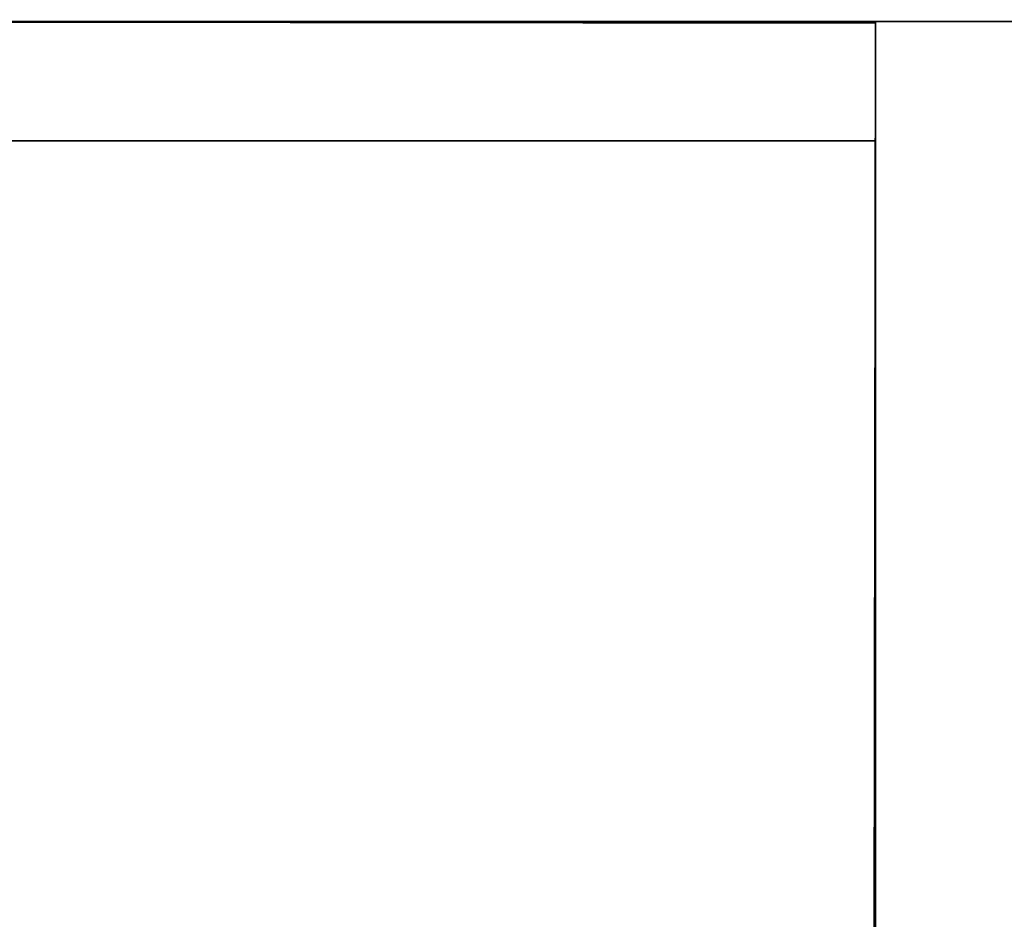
# Model space of a CAD drawing. Extents: x 413.3 to 457.5, y 5047.8 to 5050.
# Tile 611 of 656: x 447.4005 to 447.479, y 5049.9535 to 5050.0252. Entities that reach past the tile are written whole.
import ezdxf

# ---------------------------------------------------------------- set-up
doc = ezdxf.new("R2010")
doc.units = 0
doc.header["$LTSCALE"] = 150
doc.header["$MEASUREMENT"] = 0
doc.layers.add('3DFACE_SHAPE', color=7, linetype='CONTINUOUS')

msp = doc.modelspace()

# ---------------------------------------------------------------- linework, layer by layer
at = {"layer": '3DFACE_SHAPE', "color": 13}
for points, invisible_edges in [([(447.468689, 5050.024866), (447.26869, 5050.025153), (447.26554, 5047.825153)], 12), ([(447.26554, 5047.825153, -0.2), (447.26869, 5050.025153, -0.2), (447.465539, 5047.824866, -0.2)], 2), ([(447.468689, 5050.024866, -0.2), (447.26869, 5050.025153, -0.2), (447.371839, 5050.025005, -0.1905)], 14), ([(447.468689, 5050.024866), (447.365539, 5050.025014, -0.0095), (447.26869, 5050.025153)], 3), ([(447.26869, 5050.025153, -0.2), (447.468689, 5050.024866, -0.2), (447.465539, 5047.824866, -0.2)], 12), ([(447.465539, 5047.824866), (447.468689, 5050.024866), (447.26554, 5047.825153)], 2), ([(447.268689, 5050.025009, -2.5), (447.468689, 5050.025009, -2.5), (447.365539, 5050.015509, -2.5)], 14), ([(447.268689, 5050.025009, -0.2), (447.371839, 5050.015509, -0.2), (447.468689, 5050.025009, -0.2)], 3), ([(447.268689, 5050.025009, -2.5), (447.268689, 5050.025009, -0.2), (447.468689, 5050.025009, -2.5)], 2), ([(447.268689, 5050.025009, -0.2), (447.468689, 5050.025009, -0.2), (447.468689, 5050.025009, -2.5)], 12), ([(447.371839, 5050.025005, -0.0095), (447.365539, 5050.025014, -0.0095), (447.468689, 5050.024866)], 15), ([(447.365539, 5050.015509, -2.5), (447.468689, 5050.025009, -2.5), (447.371839, 5050.015509, -2.5)], 15), ([(447.368689, 5047.825005, -0.0095), (447.371839, 5050.025005, -0.0095), (447.465539, 5047.824866, -0.0095)], 2), ([(447.468689, 5050.024866, -0.1905), (447.371839, 5050.025005, -0.1905), (447.368689, 5047.825005, -0.1905)], 12), ([(447.465539, 5047.824866, -0.1905), (447.468689, 5050.024866, -0.1905), (447.368689, 5047.825005, -0.1905)], 2), ([(447.468689, 5050.025009, -2.5), (447.468689, 5050.015509, -2.5), (447.371839, 5050.015509, -2.5)], 12), ([(447.371839, 5050.015509, -0.2), (447.468689, 5050.015509, -0.2), (447.468689, 5050.025009, -0.2)], 12), ([(447.468689, 5050.024866, -0.1905), (447.468689, 5050.024866, -0.2), (447.371839, 5050.025005, -0.1905)], 2), ([(447.468689, 5050.024866, -0.0095), (447.371839, 5050.025005, -0.0095), (447.468689, 5050.024866)], 2), ([(447.371839, 5050.025005, -0.0095), (447.468689, 5050.024866, -0.0095), (447.465539, 5047.824866, -0.0095)], 12), ([(447.465539, 5047.824866, -0.0095), (447.468689, 5050.024866, -0.0095), (447.465539, 5047.824866)], 2), ([(447.468689, 5050.024866, -0.0095), (447.468689, 5050.024866), (447.465539, 5047.824866)], 12), ([(447.465539, 5047.824866, -0.2), (447.468689, 5050.024866, -0.2), (447.465539, 5047.824866, -0.1905)], 2), ([(447.468689, 5050.024866, -0.2), (447.468689, 5050.024866, -0.1905), (447.465539, 5047.824866, -0.1905)], 12), ([(447.468689, 5050.025009, -2.5), (447.468689, 5050.025009, -0.2), (447.468689, 5050.015509, -2.5)], 2), ([(447.468689, 5050.025009, -0.2), (447.468689, 5050.015509, -0.2), (447.468689, 5050.015509, -2.5)], 12), ([(447.468689, 5050.025009, -0.0095), (447.468689, 5049.928159, -0.0095), (447.468689, 5050.025009)], 2), ([(447.468689, 5049.928159, -0.0095), (447.468689, 5049.921859, -0.0095), (447.468689, 5050.025009)], 14), ([(447.468689, 5050.025009), (447.468689, 5049.921859, -0.0095), (447.468689, 5049.825009)], 3), ([(447.468689, 5049.825009), (451.268689, 5049.825009), (447.468689, 5050.025009)], 2), ([(451.268689, 5049.825009), (451.268689, 5050.025009), (447.468689, 5050.025009)], 12), ([(447.468689, 5050.025009, -0.0095), (451.268689, 5050.025009, -0.0095), (447.468689, 5049.928159, -0.0095)], 2), ([(451.268689, 5050.025009, -0.0095), (451.268689, 5049.928159, -0.0095), (447.468689, 5049.928159, -0.0095)], 12), ([(447.468689, 5050.025009), (451.268689, 5050.025009), (447.468689, 5050.025009, -0.0095)], 2), ([(451.268689, 5050.025009), (451.268689, 5050.025009, -0.0095), (447.468689, 5050.025009, -0.0095)], 12), ([(451.268689, 5049.825009, -0.2), (447.468689, 5049.825009, -0.2), (451.268689, 5050.025009, -0.2)], 2), ([(447.468689, 5049.825009, -0.2), (447.468689, 5050.025009, -0.2), (451.268689, 5050.025009, -0.2)], 12), ([(451.268689, 5050.025009, -0.1905), (447.468689, 5050.025009, -0.1905), (451.268689, 5049.928159, -0.1905)], 2), ([(447.468689, 5050.025009, -0.1905), (447.468689, 5049.928159, -0.1905), (451.268689, 5049.928159, -0.1905)], 12), ([(451.268689, 5050.025009, -0.2), (447.468689, 5050.025009, -0.2), (451.268689, 5050.025009, -0.1905)], 2), ([(447.468689, 5050.025009, -0.2), (447.468689, 5050.025009, -0.1905), (451.268689, 5050.025009, -0.1905)], 12), ([(447.468689, 5049.825009, -0.2), (447.468689, 5049.928159, -0.1905), (447.468689, 5050.025009, -0.2)], 3), ([(447.468689, 5049.928159, -0.1905), (447.468689, 5050.025009, -0.1905), (447.468689, 5050.025009, -0.2)], 12), ([(447.468689, 5050.015509, -2.5), (447.468689, 5050.015509, -0.2), (447.371839, 5050.015509, -2.5)], 2), ([(447.468689, 5050.015509, -0.2), (447.371839, 5050.015509, -0.2), (447.371839, 5050.015509, -2.5)], 12)]:
    msp.add_3dface(points, dxfattribs=dict(at, invisible_edges=invisible_edges))

doc.saveas('drawing.dxf')
